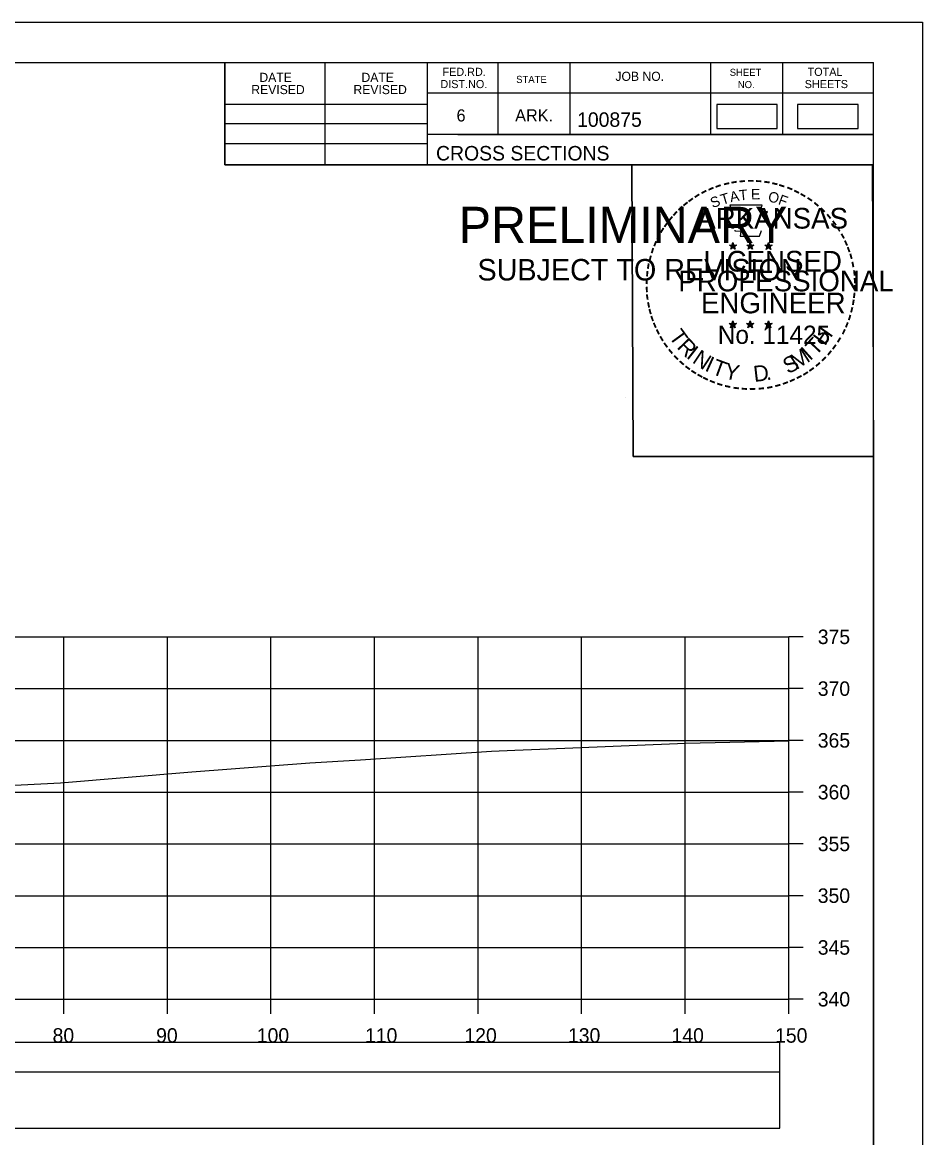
# Model space of a CAD drawing. Extents: x 1368122 to 1710785, y 373130 to 557566.
# Drawn here: x 1368764.9 to 1368851.8, y 376222.7 to 376330.4 of the extents above; entities that cross this region are included whole.
import ezdxf

# ---------------------------------------------------------------- set-up
doc = ezdxf.new("R2010")
doc.units = 0
for name, color, linetype in [('R_Alt Surface', 7, 'Continuous'), ('R_Axis', 7, 'Continuous'), ('R_Axis Annot', 7, 'Continuous'), ('R_Border', 7, 'Continuous'), ('R_Border PE', 7, 'Continuous'), ('R_Border Prem', 7, 'Continuous'), ('R_Drive', 7, 'Continuous'), ('R_Exist Surface', 7, 'Continuous'), ('R_Grid', 7, 'Continuous'), ('R_No Plot', 7, 'Continuous')]:
    doc.layers.add(name, color=color, linetype=linetype)

msp = doc.modelspace()

# ---------------------------------------------------------------- linework, layer by layer
msp.add_lwpolyline([(1368539.73, 376223.57), (1368838.03, 376223.57), (1368838.03, 376228.98), (1368539.73, 376228.98)], close=True)
at = {"layer": 'R_Alt Surface'}
msp.add_lwpolyline([(1368539.73, 376229.03), (1368838.03, 376229.03), (1368838.03, 376231.85), (1368539.73, 376231.85)], close=True, dxfattribs=at)
at = {"layer": 'R_Axis'}
for p, q in [((1368838.88, 376236.04), (1368838.88, 376271.04)), ((1368840.28, 376271.04), (1368838.88, 376271.04)), ((1368840.28, 376266.04), (1368838.88, 376266.04)), ((1368840.28, 376261.04), (1368838.88, 376261.04)), ((1368840.28, 376256.04), (1368838.88, 376256.04)), ((1368840.28, 376251.04), (1368838.88, 376251.04)), ((1368840.28, 376246.04), (1368838.88, 376246.04)), ((1368840.28, 376241.04), (1368838.88, 376241.04)), ((1368538.88, 376236.04), (1368838.88, 376236.04)), ((1368768.88, 376234.64), (1368768.88, 376236.04)), ((1368778.88, 376234.64), (1368778.88, 376236.04)), ((1368788.88, 376234.64), (1368788.88, 376236.04)), ((1368798.88, 376234.64), (1368798.88, 376236.04)), ((1368808.88, 376234.64), (1368808.88, 376236.04)), ((1368818.88, 376234.64), (1368818.88, 376236.04)), ((1368828.88, 376234.64), (1368828.88, 376236.04)), ((1368838.88, 376234.64), (1368838.88, 376236.04)), ((1368840.28, 376236.04), (1368838.88, 376236.04))]:
    msp.add_line(p, q, dxfattribs=at)
at = {"layer": 'R_Border'}
for p, q in [((1368530.88, 376326.5), (1368847.06, 376326.5)), ((1368784.42, 376316.62), (1368784.42, 376326.5)), ((1368794.1, 376316.62), (1368794.1, 376326.5)), ((1368803.96, 376326.5), (1368803.96, 376316.62)), ((1368810.8, 376326.5), (1368810.8, 376319.56)), ((1368817.74, 376326.5), (1368817.74, 376319.56)), ((1368831.32, 376326.5), (1368831.32, 376319.56)), ((1368838.26, 376326.5), (1368838.26, 376319.56)), ((1368847.06, 376121.04), (1368847.06, 376326.5)), ((1368847.06, 376323.56), (1368803.96, 376323.56)), ((1368847.06, 376323.58), (1368847.06, 376323.58)), ((1368784.42, 376322.48), (1368803.96, 376322.48)), ((1368784.42, 376320.62), (1368803.96, 376320.62)), ((1368847.06, 376319.56), (1368803.96, 376319.56)), ((1368806.92, 376319.56), (1368847.06, 376319.56)), ((1368784.42, 376318.68), (1368803.96, 376318.68)), ((1368847.06, 376316.62), (1368784.42, 376316.62))]:
    msp.add_line(p, q, dxfattribs=at)
at = {"layer": 'R_Border PE'}
for p, q in [((1368833.15, 376308.88), (1368833.49, 376308.77)), ((1368833.15, 376308.88), (1368833.4, 376308.83)), ((1368833.15, 376308.88), (1368833.38, 376308.75)), ((1368833.28, 376308.47), (1368833.49, 376308.77)), ((1368833.28, 376308.47), (1368833.4, 376308.71)), ((1368833.28, 376308.47), (1368833.49, 376308.69)), ((1368833.49, 376309.13), (1368833.45, 376308.88)), ((1368833.49, 376308.77), (1368833.49, 376309.13)), ((1368833.49, 376309.13), (1368833.54, 376308.88)), ((1368833.84, 376308.88), (1368833.49, 376308.77)), ((1368833.71, 376308.47), (1368833.49, 376308.77)), ((1368833.71, 376308.47), (1368833.49, 376308.68)), ((1368833.84, 376308.88), (1368833.56, 376308.83)), ((1368833.71, 376308.47), (1368833.57, 376308.76)), ((1368833.84, 376308.88), (1368833.64, 376308.77)), ((1368834.82, 376308.88), (1368835.16, 376308.77)), ((1368834.82, 376308.88), (1368835.07, 376308.83)), ((1368834.82, 376308.88), (1368835.05, 376308.75)), ((1368834.95, 376308.47), (1368835.16, 376308.77)), ((1368834.95, 376308.47), (1368835.07, 376308.71)), ((1368834.95, 376308.47), (1368835.16, 376308.69)), ((1368835.16, 376309.13), (1368835.12, 376308.88)), ((1368835.16, 376308.77), (1368835.16, 376309.13)), ((1368835.16, 376309.13), (1368835.21, 376308.88)), ((1368835.51, 376308.88), (1368835.16, 376308.77)), ((1368835.38, 376308.47), (1368835.16, 376308.77)), ((1368835.38, 376308.47), (1368835.16, 376308.68)), ((1368835.51, 376308.88), (1368835.23, 376308.83)), ((1368835.38, 376308.47), (1368835.24, 376308.76)), ((1368835.51, 376308.88), (1368835.31, 376308.77)), ((1368836.58, 376308.86), (1368836.93, 376308.75)), ((1368836.58, 376308.86), (1368836.83, 376308.82)), ((1368836.58, 376308.86), (1368836.82, 376308.74)), ((1368836.71, 376308.46), (1368836.93, 376308.75)), ((1368836.71, 376308.46), (1368836.84, 376308.7)), ((1368836.71, 376308.46), (1368836.93, 376308.67)), ((1368836.93, 376309.12), (1368836.89, 376308.87)), ((1368836.93, 376308.75), (1368836.93, 376309.12)), ((1368836.93, 376309.12), (1368836.98, 376308.87)), ((1368837.28, 376308.86), (1368836.93, 376308.75)), ((1368837.14, 376308.46), (1368836.93, 376308.75)), ((1368837.14, 376308.46), (1368836.93, 376308.67)), ((1368837.28, 376308.86), (1368836.99, 376308.82)), ((1368837.14, 376308.46), (1368837, 376308.75)), ((1368837.28, 376308.86), (1368837.07, 376308.76)), ((1368833.14, 376301.3), (1368833.49, 376301.19)), ((1368833.14, 376301.3), (1368833.39, 376301.26)), ((1368833.14, 376301.3), (1368833.38, 376301.18)), ((1368833.27, 376300.9), (1368833.49, 376301.19)), ((1368833.27, 376300.9), (1368833.4, 376301.14)), ((1368833.27, 376300.9), (1368833.49, 376301.11)), ((1368833.49, 376301.56), (1368833.45, 376301.31)), ((1368833.49, 376301.19), (1368833.49, 376301.56)), ((1368833.49, 376301.56), (1368833.54, 376301.31)), ((1368833.84, 376301.3), (1368833.49, 376301.19)), ((1368833.7, 376300.9), (1368833.49, 376301.19)), ((1368833.7, 376300.9), (1368833.49, 376301.11)), ((1368833.84, 376301.3), (1368833.55, 376301.25)), ((1368833.7, 376300.9), (1368833.57, 376301.19)), ((1368833.84, 376301.3), (1368833.63, 376301.2)), ((1368834.81, 376301.3), (1368835.16, 376301.19)), ((1368834.81, 376301.3), (1368835.06, 376301.26)), ((1368834.81, 376301.3), (1368835.05, 376301.18)), ((1368834.94, 376300.9), (1368835.16, 376301.19)), ((1368834.94, 376300.9), (1368835.07, 376301.14)), ((1368834.94, 376300.9), (1368835.16, 376301.11)), ((1368835.16, 376301.56), (1368835.12, 376301.31)), ((1368835.16, 376301.19), (1368835.16, 376301.56)), ((1368835.16, 376301.56), (1368835.21, 376301.31)), ((1368835.51, 376301.3), (1368835.16, 376301.19)), ((1368835.37, 376300.9), (1368835.16, 376301.19)), ((1368835.37, 376300.9), (1368835.16, 376301.11)), ((1368835.51, 376301.3), (1368835.22, 376301.25)), ((1368835.37, 376300.9), (1368835.24, 376301.19)), ((1368835.51, 376301.3), (1368835.3, 376301.2)), ((1368836.58, 376301.29), (1368836.93, 376301.18)), ((1368836.58, 376301.29), (1368836.83, 376301.25)), ((1368836.58, 376301.29), (1368836.81, 376301.17)), ((1368836.71, 376300.89), (1368836.93, 376301.18)), ((1368836.71, 376300.89), (1368836.84, 376301.13)), ((1368836.71, 376300.89), (1368836.92, 376301.1)), ((1368836.93, 376301.55), (1368836.89, 376301.3)), ((1368837.14, 376300.89), (1368836.92, 376301.1)), ((1368836.93, 376301.18), (1368836.93, 376301.55)), ((1368836.93, 376301.55), (1368836.98, 376301.3)), ((1368837.27, 376301.29), (1368836.93, 376301.18)), ((1368837.14, 376300.89), (1368836.93, 376301.18)), ((1368837.27, 376301.29), (1368836.99, 376301.24)), ((1368837.14, 376300.89), (1368837, 376301.18)), ((1368837.27, 376301.29), (1368837.07, 376301.19))]:
    msp.add_line(p, q, dxfattribs=at)
for points in [[(1368833.19, 376312.75), (1368833.46, 376311.93)], [(1368836.7, 376311.83), (1368836.84, 376312.12), (1368836.15, 376312.09), (1368836.3, 376312.75), (1368833.19, 376312.75)], [(1368833.68, 376310.33), (1368833.68, 376310.24), (1368834.24, 376310.23), (1368834.19, 376309.75), (1368836.06, 376309.75), (1368836.26, 376310.29)], [(1368833.49, 376309.13), (1368833.71, 376308.47), (1368833.15, 376308.88), (1368833.84, 376308.88), (1368833.28, 376308.47), (1368833.49, 376309.13)], [(1368835.16, 376309.13), (1368835.38, 376308.47), (1368834.82, 376308.88), (1368835.51, 376308.88), (1368834.95, 376308.47), (1368835.16, 376309.13)], [(1368836.93, 376309.12), (1368837.14, 376308.46), (1368836.58, 376308.86), (1368837.28, 376308.86), (1368836.71, 376308.46), (1368836.93, 376309.12)], [(1368833.49, 376301.56), (1368833.7, 376300.9), (1368833.14, 376301.3), (1368833.84, 376301.3), (1368833.27, 376300.9), (1368833.49, 376301.56)], [(1368835.16, 376301.56), (1368835.37, 376300.9), (1368834.81, 376301.3), (1368835.51, 376301.3), (1368834.94, 376300.9), (1368835.16, 376301.56)], [(1368836.93, 376301.55), (1368837.14, 376300.89), (1368836.58, 376301.29), (1368837.27, 376301.29), (1368836.71, 376300.89), (1368836.93, 376301.55)]]:
    msp.add_lwpolyline(points, dxfattribs=at)
for centre, radius in [((1368833.49, 376308.76), 0.172), ((1368833.49, 376308.76), 0.145), ((1368833.49, 376308.76), 0.116), ((1368833.49, 376308.76), 0.0991), ((1368833.49, 376308.76), 0.0747), ((1368833.49, 376308.76), 0.0495), ((1368833.49, 376308.76), 0.0296), ((1368835.16, 376308.76), 0.172), ((1368835.16, 376308.76), 0.145), ((1368835.16, 376308.76), 0.116), ((1368835.16, 376308.76), 0.0991), ((1368835.16, 376308.76), 0.0747), ((1368835.16, 376308.76), 0.0495), ((1368835.16, 376308.76), 0.0296), ((1368836.93, 376308.75), 0.172), ((1368836.93, 376308.75), 0.145), ((1368836.93, 376308.75), 0.116), ((1368836.93, 376308.75), 0.0991), ((1368836.93, 376308.75), 0.0747), ((1368836.93, 376308.75), 0.0495), ((1368836.93, 376308.75), 0.0296), ((1368833.49, 376301.19), 0.172), ((1368833.49, 376301.19), 0.145), ((1368833.49, 376301.19), 0.116), ((1368833.49, 376301.19), 0.0991), ((1368833.49, 376301.19), 0.0747), ((1368833.49, 376301.19), 0.0495), ((1368833.49, 376301.19), 0.0296), ((1368835.16, 376301.19), 0.172), ((1368835.16, 376301.19), 0.145), ((1368835.16, 376301.19), 0.116), ((1368835.16, 376301.19), 0.0991), ((1368835.16, 376301.19), 0.0747), ((1368835.16, 376301.19), 0.0495), ((1368835.16, 376301.19), 0.0296), ((1368836.93, 376301.18), 0.172), ((1368836.93, 376301.18), 0.145), ((1368836.93, 376301.18), 0.116), ((1368836.93, 376301.18), 0.0991), ((1368836.93, 376301.18), 0.0747), ((1368836.93, 376301.18), 0.0495), ((1368836.93, 376301.18), 0.0296)]:
    msp.add_circle(centre, radius, dxfattribs=at)
at = {"layer": 'R_Drive'}
for points in [[(1368831.93, 376320.15), (1368837.77, 376320.15), (1368837.77, 376322.46), (1368831.93, 376322.46)], [(1368839.74, 376320.15), (1368845.58, 376320.15), (1368845.58, 376322.46), (1368839.74, 376322.46)]]:
    msp.add_lwpolyline(points, close=True, dxfattribs=at)
at = {"layer": 'R_Exist Surface'}
msp.add_lwpolyline([(1368754.61, 376256.24), (1368768.57, 376256.95), (1368781.23, 376257.99), (1368792.63, 376258.86), (1368797.52, 376259.16), (1368810.18, 376259.99), (1368812.44, 376260.11), (1368817.25, 376260.29), (1368828.91, 376260.76), (1368838.88, 376260.99)], dxfattribs=at)
at = {"layer": 'R_Grid'}
for p, q in [((1368538.88, 376271.04), (1368838.88, 376271.04)), ((1368768.88, 376236.04), (1368768.88, 376271.04)), ((1368778.88, 376236.04), (1368778.88, 376271.04)), ((1368788.88, 376236.04), (1368788.88, 376271.04)), ((1368798.88, 376236.04), (1368798.88, 376271.04)), ((1368808.88, 376236.04), (1368808.88, 376271.04)), ((1368818.88, 376236.04), (1368818.88, 376271.04)), ((1368828.88, 376236.04), (1368828.88, 376271.04)), ((1368838.88, 376236.04), (1368838.88, 376271.04)), ((1368538.88, 376266.04), (1368838.88, 376266.04)), ((1368538.88, 376261.04), (1368838.88, 376261.04)), ((1368538.88, 376256.04), (1368838.88, 376256.04)), ((1368538.88, 376251.04), (1368838.88, 376251.04)), ((1368538.88, 376246.04), (1368838.88, 376246.04)), ((1368538.88, 376241.04), (1368838.88, 376241.04)), ((1368538.88, 376236.04), (1368838.88, 376236.04))]:
    msp.add_line(p, q, dxfattribs=at)
at = {"layer": 'R_No Plot'}
for p, q in [((1368518.48, 376330.4), (1368851.81, 376330.4)), ((1368823.09, 376294.17), (1368823.09, 376294.17))]:
    msp.add_line(p, q, dxfattribs=at)
for points in [[(1368518.47, 376330.4), (1368851.81, 376330.4), (1368851.81, 376117.06), (1368518.47, 376117.06)], [(1368764.8, 376326.5), (1368784.42, 376326.5), (1368784.42, 376316.62), (1368800.53, 376316.62), (1368823.73, 376316.62), (1368823.85, 376288.46), (1368847.06, 376288.46), (1368847.06, 376121.04), (1368530.88, 376121.04), (1368530.88, 376326.5)], [(1368823.73, 376316.62), (1368846.94, 376316.62), (1368847.06, 376288.46), (1368823.85, 376288.46)]]:
    msp.add_lwpolyline(points, close=True, dxfattribs=at)

# ---------------------------------------------------------------- texts
at = {"layer": 'R_Axis Annot'}
for s, p in [('375', (1368841.68, 376270.34)), ('370', (1368841.68, 376265.34)), ('365', (1368841.68, 376260.34)), ('360', (1368841.68, 376255.34)), ('355', (1368841.68, 376250.34)), ('350', (1368841.68, 376245.34)), ('345', (1368841.68, 376240.34)), ('340', (1368841.68, 376235.34)), ('80', (1368767.79, 376231.84)), ('90', (1368777.79, 376231.84)), ('100', (1368787.51, 376231.84)), ('110', (1368797.96, 376231.84)), ('120', (1368807.56, 376231.84)), ('130', (1368817.56, 376231.84)), ('140', (1368827.56, 376231.84)), ('150', (1368837.56, 376231.84))]:
    msp.add_text(s, height=1.4, dxfattribs=at).set_placement(p)
at = {"layer": 'R_Border'}
for s, height, p in [('DATE', 0.879, (1368787.76, 376324.64)), ('DATE', 0.879, (1368797.62, 376324.64)), ('FED.RD.', 0.782, (1368805.44, 376325.22)), ('JOB NO.', 0.879, (1368822.14, 376324.74)), ('SHEET', 0.684, (1368833.18, 376325.22)), ('TOTAL', 0.782, (1368840.7, 376325.22)), ('REVISED', 0.879, (1368786.98, 376323.46)), ('REVISED', 0.879, (1368796.84, 376323.46)), ('DIST.NO.', 0.782, (1368805.24, 376324.04)), ('STATE', 0.684, (1368812.56, 376324.54)), ('NO.', 0.684, (1368833.96, 376324.04)), ('SHEETS', 0.782, (1368840.42, 376324.04)), ('6', 1.17, (1368806.8, 376320.82)), ('ARK.', 1.172, (1368812.46, 376320.82)), ('100875', 1.4, (1368818.44, 376320.3)), ('CROSS SECTIONS', 1.4, (1368804.82, 376317.05))]:
    msp.add_text(s, height=height, rotation=360, dxfattribs=at).set_placement(p)
at = {"layer": 'R_Border PE'}
for s, height, rotation, p in [('-', 1.6, 19.1761, (1368831.93, 376313.88)), ('-', 1.6, 13.6301, (1368832.68, 376314.12)), ('-', 1.6, 10.2193, (1368833.36, 376314.28)), ('-', 1.6, 5.8968, (1368834.09, 376314.39)), ('-', 1.6, 0.1862, (1368834.86, 376314.47)), ('-', 1.6, 357.743, (1368835.59, 376314.45)), ('-', 1.6, 352.1617, (1368836.33, 376314.4)), ('-', 1.6, 347.2049, (1368837.05, 376314.28)), ('-', 1.6, 342.3362, (1368837.68, 376314.13)), ('-', 1.6, 34.0636, (1368830.07, 376312.93)), ('-', 1.6, 28.7918, (1368830.67, 376313.3)), ('-', 1.6, 24.3072, (1368831.3, 376313.61)), ('S', 1, 21.594, (1368831.54, 376312.43)), ('T', 1, 16.4036, (1368832.46, 376312.76)), ('A', 1, 11.2132, (1368833.28, 376313.01)), ('T', 1, 6.0228, (1368834.13, 376313.18)), ('E', 1, 0.8323, (1368835.24, 376313.29)), ('O', 1, 350.4515, (1368836.84, 376313.08)), ('F', 1, 340.0707, (1368837.79, 376312.85)), ('-', 1.6, 337.8551, (1368838.42, 376313.91)), ('-', 1.6, 334.1211, (1368839.05, 376313.63)), ('-', 1.6, 329.6409, (1368839.63, 376313.35)), ('-', 1.6, 42.9622, (1368828.58, 376311.74)), ('-', 1.6, 38.9507, (1368829.02, 376312.15)), ('-', 1.6, 36.2317, (1368829.49, 376312.53)), ('-', 1.6, 325.8627, (1368840.27, 376312.99)), ('-', 1.6, 320.5297, (1368840.88, 376312.56)), ('-', 1.6, 315.5786, (1368841.48, 376312.08)), ('-', 1.6, 50.6142, (1368827.73, 376310.77)), ('-', 1.6, 48.423, (1368828.14, 376311.26)), ('ARKANSAS', 2, 360, (1368830.04, 376310.47)), ('-', 1.6, 309.8797, (1368842.05, 376311.53)), ('-', 1.6, 58.0706, (1368826.99, 376309.68)), ('-', 1.6, 54.2325, (1368827.32, 376310.2)), ('-', 1.6, 306.6522, (1368842.58, 376310.92)), ('-', 1.4, 303.6753, (1368843.06, 376310.36)), ('-', 1.6, 67.7743, (1368826.42, 376308.45)), ('-', 1.6, 62.8713, (1368826.68, 376309.06)), ('-', 1.6, 299.6684, (1368843.38, 376309.75)), ('-', 1.6, 294.6628, (1368843.7, 376309.14)), ('-', 1.6, 72.3945, (1368826.2, 376307.82)), ('LICENSED', 2, 360, (1368830.64, 376306.32)), ('DWB', 0.01, 360, (1368833.48, 376308.76)), ('DWB', 0.01, 360, (1368835.15, 376308.76)), ('DWB', 0.01, 360, (1368836.92, 376308.75)), ('-', 1.6, 290.5728, (1368843.96, 376308.56)), ('-', 1.6, 81.2013, (1368825.87, 376306.4)), ('-', 1.6, 75.461, (1368826.01, 376307.11)), ('-', 1.6, 285.1233, (1368844.2, 376307.98)), ('-', 1.6, 280.5493, (1368844.4, 376307.24)), ('-', 1.6, 85.1863, (1368825.8, 376305.7)), ('PROFESSIONAL', 2, 360, (1368828.21, 376304.41)), ('-', 1.6, 276.5962, (1368844.56, 376306.47)), ('-', 1.6, 89.0622, (1368825.77, 376305)), ('-', 1.6, 274.3301, (1368844.62, 376305.75)), ('-', 1.6, 269.9407, (1368844.65, 376305.12)), ('-', 1.6, 94.1959, (1368825.81, 376304.28)), ('-', 1.6, 98.9479, (1368825.88, 376303.61)), ('ENGINEER', 2, 360, (1368830.4, 376302.29)), ('-', 1.6, 263.5172, (1368844.63, 376304.45)), ('-', 1.6, 101.7149, (1368826.02, 376302.88)), ('-', 1.6, 255.7626, (1368844.45, 376303.12)), ('-', 1.6, 260.9953, (1368844.56, 376303.8)), ('-', 1.6, 105.4578, (1368826.18, 376302.28)), ('-', 1.6, 109.0874, (1368826.39, 376301.65)), ('-', 1.6, 252.8681, (1368844.27, 376302.4)), ('-', 1.6, 114.0643, (1368826.65, 376301.06)), ('-', 1.6, 115.7289, (1368826.95, 376300.44)), ('T', 1.54, 306.0406, (1368827.25, 376300.03)), ('No. 11425', 1.757, 360, (1368832.03, 376299.34)), ('DWB', 0.01, 360, (1368833.48, 376301.19)), ('DWB', 0.01, 360, (1368835.15, 376301.19)), ('DWB', 0.01, 360, (1368836.91, 376301.18)), ('H', 1.54, 54.6088, (1368842.37, 376299.07)), ('-', 1.6, 244.6197, (1368843.79, 376301.1)), ('-', 1.6, 247.8887, (1368844.05, 376301.73)), ('-', 1.6, 120.4471, (1368827.31, 376299.85)), ('R', 1.54, 314.005, (1368828.01, 376298.98)), ('T', 1.54, 46.6444, (1368841.48, 376298.12)), ('-', 1.6, 239.0712, (1368843.39, 376300.34)), ('-', 1.6, 125.8934, (1368827.71, 376299.29)), ('-', 1.6, 130.7181, (1368828.17, 376298.74)), ('I', 1.54, 321.9694, (1368828.91, 376298.05)), ('N', 1.54, 326.5002, (1368829.48, 376297.58)), ('M', 1.54, 32.6563, (1368839.63, 376296.8)), ('I', 1.54, 42.1136, (1368840.92, 376297.65)), ('-', 1.6, 231.2538, (1368842.56, 376299.13)), ('-', 1.6, 233.8452, (1368842.99, 376299.69)), ('-', 1.6, 134.2238, (1368828.69, 376298.19)), ('-', 1.6, 138.9338, (1368829.22, 376297.73)), ('I', 1.54, 335.3603, (1368830.69, 376296.79)), ('T', 1.54, 339.8912, (1368831.35, 376296.47)), ('Y', 1.54, 347.8556, (1368832.57, 376296.02)), ('S', 1.54, 26.9312, (1368838.8, 376296.39)), ('-', 1.6, 221.0851, (1368841.56, 376298.05)), ('-', 1.6, 225.7653, (1368842.08, 376298.56)), ('-', 1.6, 144.6463, (1368829.77, 376297.32)), ('-', 1.6, 148.0898, (1368830.33, 376296.95)), ('-', 1.6, 151.5704, (1368830.91, 376296.63)), ('D', 1.54, 6.3969, (1368835.55, 376295.66)), ('-', 1.6, 212.2491, (1368840.48, 376297.19)), ('-', 1.6, 215.7363, (1368841.01, 376297.58)), ('-', 1.6, 154.6002, (1368831.43, 376296.38)), ('-', 1.6, 158.5612, (1368832.06, 376296.13)), ('-', 1.6, 162.7983, (1368832.74, 376295.91)), ('-', 1.6, 167.5555, (1368833.46, 376295.75)), ('-', 1.6, 191.2858, (1368837.27, 376295.81)), ('.', 1.54, 13.7642, (1368836.74, 376295.79)), ('-', 1.6, 195.4743, (1368838, 376296.01)), ('-', 1.6, 200.7184, (1368838.67, 376296.26)), ('-', 1.6, 204.2516, (1368839.29, 376296.53)), ('-', 1.6, 207.3568, (1368839.92, 376296.85)), ('-', 1.6, 173.1155, (1368834.23, 376295.64)), ('-', 1.6, 176.5183, (1368834.98, 376295.59)), ('-', 1.6, 181.5918, (1368835.72, 376295.61)), ('-', 1.6, 185.8167, (1368836.53, 376295.68))]:
    msp.add_text(s, height=height, rotation=rotation, dxfattribs=at).set_placement(p)
at = {"layer": 'R_Border Prem'}
for s, height, p in [('PRELIMINARY', 3.5, (1368807.01, 376309.08)), ('DWB', 0.01, (1368807.76, 376310.93)), ('SUBJECT TO REVISION', 2.0751, (1368808.82, 376305.46))]:
    msp.add_text(s, height=height, rotation=360, dxfattribs=at).set_placement(p)

doc.saveas('drawing.dxf')
